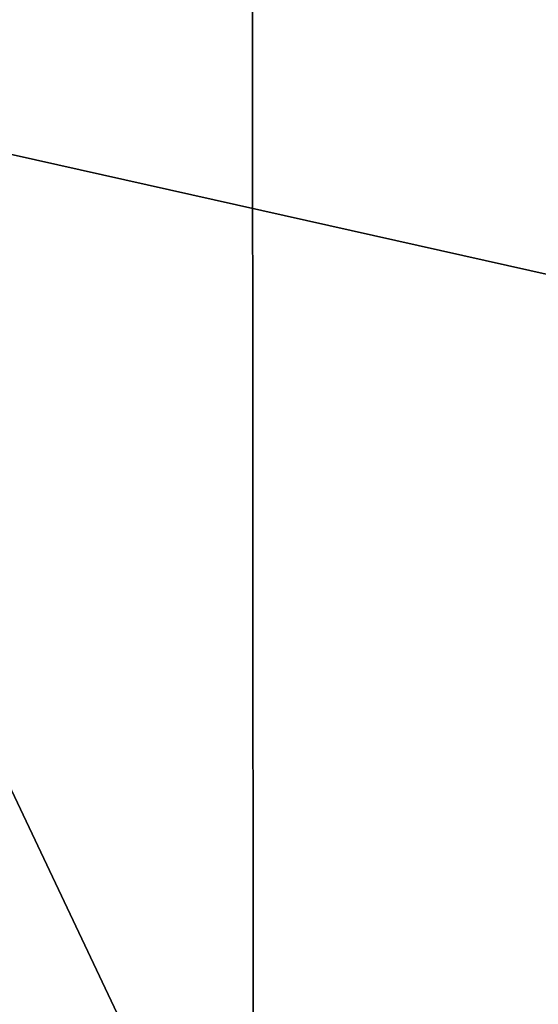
# Model space of a CAD drawing. Header units: millimetres. Extents: x -455 to 455, y -678 to 20.
# Tile 691 of 760: x 3.712 to 4.549, y -39.939 to -38.349. Entities that reach past the tile are written whole.
import ezdxf

# ---------------------------------------------------------------- set-up
doc = ezdxf.new("R2010")
doc.units = ezdxf.units.MM
doc.header["$LTSCALE"] = 65.185185
for name, color, linetype in [('252', 7, 'CONTINUOUS'), ('387', 7, 'CONTINUOUS'), ('389', 7, 'CONTINUOUS'), ('390', 7, 'CONTINUOUS'), ('452', 7, 'CONTINUOUS')]:
    doc.layers.add(name, color=color, linetype=linetype)

msp = doc.modelspace()

# ---------------------------------------------------------------- linework, layer by layer
at = {"layer": '252', "linetype": 'CONTINUOUS'}
for points in [[(2, -74.7, 19.85), (4.1213, -74.7, 18.9713), (2, 0, 19.85), (2, -74.7, 19.85)], [(2, 0, 19.85), (4.1213, -74.7, 18.9713), (4.0577, -6.3555, 19.0331), (2, 0, 19.85)], [(4.1213, -74.7, 18.9713), (4.9632, -10.8898, 17.3182), (4.0577, -6.3555, 19.0331), (4.1213, -74.7, 18.9713)], [(5, -74.7, 16.85), (4.9632, -10.8898, 17.3182), (4.1213, -74.7, 18.9713), (5, -74.7, 16.85)]]:
    msp.add_3dface(points, dxfattribs=at)
at = {"layer": '387', "linetype": 'CONTINUOUS'}
msp.add_3dface([(3.8636, -35.3533, -6.65), (2.8745, -38.3238, -13.6512), (2.8447, -38.4596, -6.65), (3.8636, -35.3533, -6.65)], dxfattribs=at)
at = {"layer": '389', "linetype": 'CONTINUOUS'}
for points in [[(2.5001, -41.6504, -13.0482), (2.8745, -38.3238, -13.6512), (3.9522, -35.1598, -14.2252), (2.5001, -41.6504, -13.0482)], [(2.5001, -41.6504, -13.0482), (3.9522, -35.1598, -14.2252), (2.5879, -41.6924, -13.2563), (2.5001, -41.6504, -13.0482)], [(2.5879, -41.6924, -13.2563), (3.9522, -35.1598, -14.2252), (4.0198, -35.2307, -14.4377), (2.5879, -41.6924, -13.2563)], [(4.2033, -35.3317, -14.5211), (2.5879, -41.6924, -13.2563), (4.0198, -35.2307, -14.4377), (4.2033, -35.3317, -14.5211)], [(3.1549, -38.4455, -13.9457), (2.5879, -41.6924, -13.2563), (4.2033, -35.3317, -14.5211), (3.1549, -38.4455, -13.9457)]]:
    msp.add_3dface(points, dxfattribs=at)
at = {"layer": '390', "linetype": 'CONTINUOUS'}
for points in [[(3.1549, -38.4455, -13.9457), (4.2033, -35.3317, -14.5211), (5.9224, -36.1409, -14.5186), (3.1549, -38.4455, -13.9457)], [(5.009, -38.8604, -13.9443), (3.1549, -38.4455, -13.9457), (5.9224, -36.1409, -14.5186), (5.009, -38.8604, -13.9443)], [(4.7001, -41.7104, -13.3424), (2.8001, -41.7104, -13.3424), (3.1549, -38.4455, -13.9457), (4.7001, -41.7104, -13.3424)], [(4.7001, -41.7104, -13.3424), (3.1549, -38.4455, -13.9457), (5.009, -38.8604, -13.9443), (4.7001, -41.7104, -13.3424)]]:
    msp.add_3dface(points, dxfattribs=at)
at = {"layer": '452', "linetype": 'CONTINUOUS'}
for points in [[(2.3536, -41.7104, -6.2964), (3.8636, -35.3533, -6.65), (2.8447, -38.4596, -6.65), (2.3536, -41.7104, -6.2964)], [(3.8636, -35.3533, -6.65), (2.3536, -41.7104, -6.2964), (3.7042, -35.4129, -6.3234), (3.8636, -35.3533, -6.65)]]:
    msp.add_3dface(points, dxfattribs=at)

doc.saveas('drawing.dxf')
